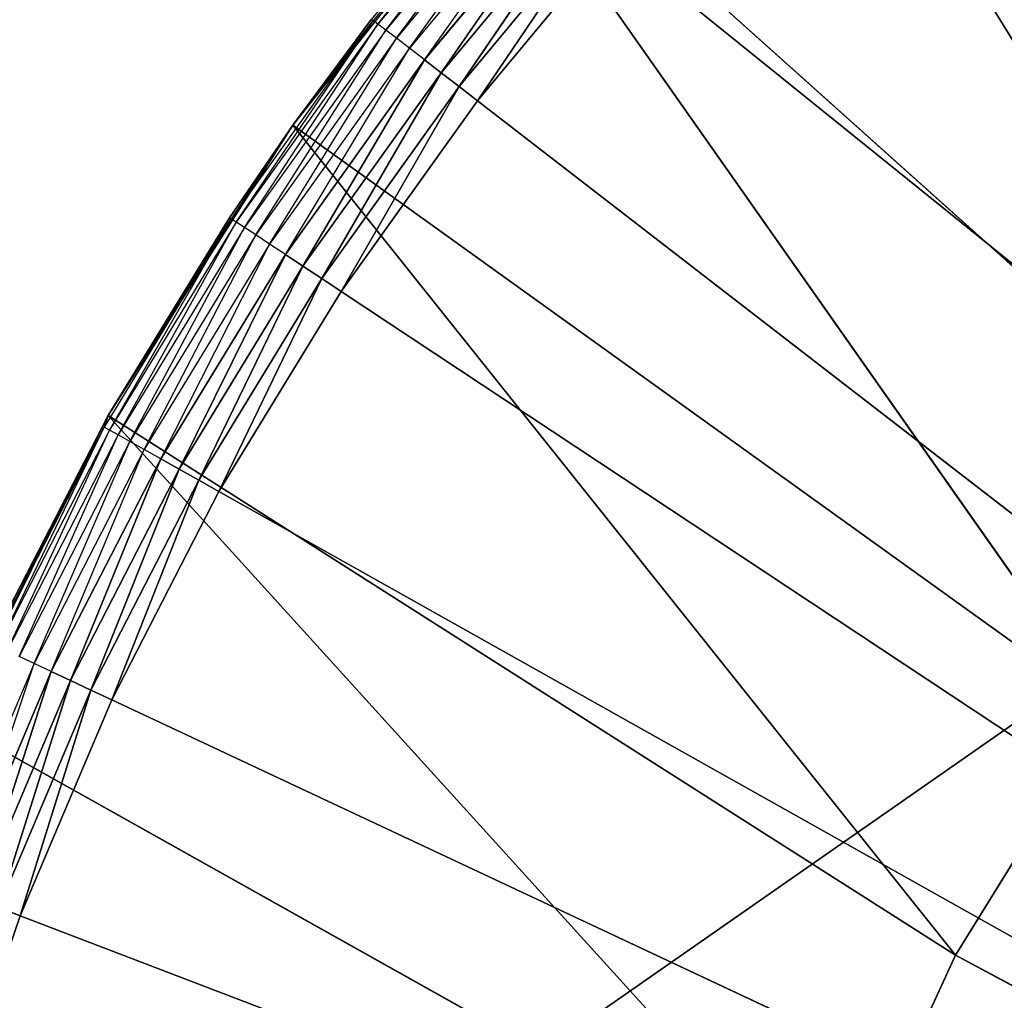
# Model space of a CAD drawing. Header units: centimetres. Extents: x 0.1 to 22.3, y 0.1 to 22.3.
# Tile 572 of 632: x 20.339 to 20.486, y 20.925 to 21.071. Entities that reach past the tile are written whole.
import ezdxf

# ---------------------------------------------------------------- set-up
doc = ezdxf.new("R2010")
doc.units = ezdxf.units.CM
doc.header["$LTSCALE"] = 2.54
doc.layers.get('0').update_dxf_attribs({"true_color": 0xff5454})

# ---------------------------------------------------------------- blocks, each defined once
blk = doc.blocks.new('Kosz na _mieci DELLA.STL')
at = {"color": 0}
for p, q in [((18.83747, 19.8158, 47.35), (22.13747, 22.1158, 47.35)), ((18.83747, 19.8158, 47.35), (22.13747, 22.1158, 47.35)), ((18.83747, 19.8158, 47.25), (22.13747, 22.1158, 47.25)), ((18.83747, 19.8158, 47.25), (22.13747, 22.1158, 47.25)), ((20.44784, 21.13274, 15.75), (20.52882, 21.00159, 15.75)), ((20.44784, 21.13274, 15.75), (20.52882, 21.00159, 15.75)), ((20.41532, 21.09926, 15.56653), (20.39197, 21.0712, 15.56653)), ((20.39268, 21.07065, 15.56316), (20.41532, 21.09926, 15.56653)), ((20.41599, 21.09866, 15.56316), (20.39268, 21.07065, 15.56316)), ((20.39385, 21.06975, 15.56), (20.41599, 21.09866, 15.56316)), ((20.41708, 21.09767, 15.56), (20.39385, 21.06975, 15.56)), ((20.39543, 21.06853, 15.55714), (20.41708, 21.09767, 15.56)), ((20.37996, 21.05551, 15.75), (20.41191, 21.09588, 15.75)), ((20.37996, 21.05551, 15.75), (20.41191, 21.09588, 15.75)), ((20.41857, 21.09634, 15.55714), (20.39543, 21.06853, 15.55714)), ((20.39738, 21.06702, 15.55468), (20.41857, 21.09634, 15.55714)), ((20.41191, 21.09588, 15.75), (20.52882, 21.00159, 15.75)), ((20.41191, 21.09588, 15.75), (20.52882, 21.00159, 15.75)), ((20.41191, 21.09588, 15.75), (20.50181, 20.96802, 15.75)), ((20.41191, 21.09588, 15.75), (20.50181, 20.96802, 15.75)), ((20.42041, 21.09469, 15.55468), (20.39738, 21.06702, 15.55468)), ((20.39964, 21.06528, 15.55268), (20.42041, 21.09469, 15.55468)), ((20.42254, 21.09279, 15.55268), (20.39964, 21.06528, 15.55268)), ((20.40214, 21.06335, 15.55121), (20.42254, 21.09279, 15.55268)), ((20.40214, 21.06335, 15.55121), (20.42254, 21.09279, 15.55268)), ((20.42489, 21.09068, 15.55121), (20.40214, 21.06335, 15.55121)), ((20.42489, 21.09068, 15.55121), (20.40214, 21.06335, 15.55121)), ((20.40481, 21.06129, 15.5503), (20.42489, 21.09068, 15.55121)), ((20.40481, 21.06129, 15.5503), (20.42489, 21.09068, 15.55121)), ((20.4274, 21.08843, 15.5503), (20.40481, 21.06129, 15.5503)), ((20.4274, 21.08843, 15.5503), (20.40481, 21.06129, 15.5503)), ((20.40756, 21.05916, 15.55), (20.4274, 21.08843, 15.5503)), ((20.40756, 21.05916, 15.55), (20.4274, 21.08843, 15.5503)), ((20.40756, 21.05916, 15.55), (20.42998, 21.08611, 15.55)), ((20.40756, 21.05916, 15.55), (20.42998, 21.08611, 15.55)), ((20.42998, 21.08611, 15.55), (20.78747, 20.7658, 15.55)), ((20.42998, 21.08611, 15.55), (20.78747, 20.7658, 15.55)), ((20.39197, 21.0712, 15.56653), (20.37073, 21.04152, 15.56653)), ((20.37148, 21.04102, 15.56316), (20.39197, 21.0712, 15.56653)), ((20.39268, 21.07065, 15.56316), (20.37148, 21.04102, 15.56316)), ((20.37271, 21.04021, 15.56), (20.39268, 21.07065, 15.56316)), ((20.39173, 21.07139, 15.57), (20.37996, 21.05551, 15.75)), ((20.39173, 21.07139, 15.57), (20.37996, 21.05551, 15.75)), ((20.39173, 21.07139, 15.57), (20.37996, 21.05551, 15.57)), ((20.37996, 21.05551, 15.57), (20.39197, 21.0712, 15.56653)), ((20.39173, 21.07139, 15.57), (20.39197, 21.0712, 15.56653)), ((20.39268, 21.07065, 15.56316), (20.39197, 21.0712, 15.56653)), ((20.39385, 21.06975, 15.56), (20.39268, 21.07065, 15.56316)), ((20.39385, 21.06975, 15.56), (20.37271, 21.04021, 15.56)), ((20.37438, 21.0391, 15.55714), (20.39385, 21.06975, 15.56)), ((20.39543, 21.06853, 15.55714), (20.39385, 21.06975, 15.56)), ((20.39543, 21.06853, 15.55714), (20.37438, 21.0391, 15.55714)), ((20.37643, 21.03774, 15.55468), (20.39543, 21.06853, 15.55714)), ((20.39738, 21.06702, 15.55468), (20.39543, 21.06853, 15.55714)), ((20.39738, 21.06702, 15.55468), (20.37643, 21.03774, 15.55468)), ((20.37882, 21.03617, 15.55268), (20.39738, 21.06702, 15.55468)), ((20.39964, 21.06528, 15.55268), (20.39738, 21.06702, 15.55468)), ((20.39964, 21.06528, 15.55268), (20.37882, 21.03617, 15.55268)), ((20.38145, 21.03442, 15.55121), (20.39964, 21.06528, 15.55268)), ((20.38145, 21.03442, 15.55121), (20.39964, 21.06528, 15.55268)), ((20.40214, 21.06335, 15.55121), (20.39964, 21.06528, 15.55268)), ((20.40214, 21.06335, 15.55121), (20.39964, 21.06528, 15.55268)), ((20.40214, 21.06335, 15.55121), (20.38145, 21.03442, 15.55121)), ((20.40214, 21.06335, 15.55121), (20.38145, 21.03442, 15.55121)), ((20.38426, 21.03257, 15.5503), (20.40214, 21.06335, 15.55121)), ((20.38426, 21.03257, 15.5503), (20.40214, 21.06335, 15.55121)), ((20.40481, 21.06129, 15.5503), (20.40214, 21.06335, 15.55121)), ((20.40481, 21.06129, 15.5503), (20.40214, 21.06335, 15.55121)), ((20.40481, 21.06129, 15.5503), (20.38426, 21.03257, 15.5503)), ((20.40481, 21.06129, 15.5503), (20.38426, 21.03257, 15.5503)), ((20.38716, 21.03065, 15.55), (20.40481, 21.06129, 15.5503)), ((20.38716, 21.03065, 15.55), (20.40481, 21.06129, 15.5503)), ((20.40756, 21.05916, 15.55), (20.40481, 21.06129, 15.5503)), ((20.40756, 21.05916, 15.55), (20.40481, 21.06129, 15.5503)), ((20.38716, 21.03065, 15.55), (20.40756, 21.05916, 15.55)), ((20.38716, 21.03065, 15.55), (20.40756, 21.05916, 15.55)), ((20.78747, 20.7658, 15.55), (20.40756, 21.05916, 15.55)), ((20.78747, 20.7658, 15.55), (20.40756, 21.05916, 15.55)), ((20.35233, 21.01207, 15.75), (20.37996, 21.05551, 15.75)), ((20.35233, 21.01207, 15.75), (20.37996, 21.05551, 15.75)), ((20.37996, 21.05551, 15.75), (20.37048, 21.04168, 15.57)), ((20.37996, 21.05551, 15.75), (20.37048, 21.04168, 15.57)), ((20.37996, 21.05551, 15.57), (20.37048, 21.04168, 15.57)), ((20.37996, 21.05551, 15.57), (20.37073, 21.04152, 15.56653)), ((20.37996, 21.05551, 15.75), (20.37996, 21.05551, 15.57)), ((20.37996, 21.05551, 15.75), (20.37996, 21.05551, 15.57)), ((20.37996, 21.05551, 15.75), (20.50181, 20.96802, 15.75)), ((20.37996, 21.05551, 15.75), (20.50181, 20.96802, 15.75)), ((20.37996, 21.05551, 15.75), (20.47912, 20.93138, 15.75)), ((20.37996, 21.05551, 15.75), (20.47912, 20.93138, 15.75)), ((20.37073, 21.04152, 15.56653), (20.35172, 21.01036, 15.56653)), ((20.35233, 21.01207, 15.75), (20.37048, 21.04168, 15.57)), ((20.37048, 21.04168, 15.57), (20.35233, 21.01207, 15.57)), ((20.35233, 21.01207, 15.75), (20.37048, 21.04168, 15.57)), ((20.35233, 21.01207, 15.57), (20.37073, 21.04152, 15.56653)), ((20.3525, 21.00992, 15.56316), (20.37073, 21.04152, 15.56653)), ((20.37148, 21.04102, 15.56316), (20.3525, 21.00992, 15.56316)), ((20.35379, 21.0092, 15.56), (20.37148, 21.04102, 15.56316)), ((20.37048, 21.04168, 15.57), (20.37073, 21.04152, 15.56653)), ((20.37148, 21.04102, 15.56316), (20.37073, 21.04152, 15.56653)), ((20.37271, 21.04021, 15.56), (20.37148, 21.04102, 15.56316)), ((20.37271, 21.04021, 15.56), (20.35379, 21.0092, 15.56)), ((20.35553, 21.00822, 15.55714), (20.37271, 21.04021, 15.56)), ((20.37438, 21.0391, 15.55714), (20.37271, 21.04021, 15.56)), ((20.37438, 21.0391, 15.55714), (20.35553, 21.00822, 15.55714)), ((20.35768, 21.00701, 15.55468), (20.37438, 21.0391, 15.55714)), ((20.37643, 21.03774, 15.55468), (20.35768, 21.00701, 15.55468)), ((20.36017, 21.00562, 15.55268), (20.37643, 21.03774, 15.55468)), ((20.37643, 21.03774, 15.55468), (20.37438, 21.0391, 15.55714)), ((20.37882, 21.03617, 15.55268), (20.37643, 21.03774, 15.55468)), ((20.37882, 21.03617, 15.55268), (20.36017, 21.00562, 15.55268)), ((20.36293, 21.00407, 15.55121), (20.37882, 21.03617, 15.55268)), ((20.36293, 21.00407, 15.55121), (20.37882, 21.03617, 15.55268)), ((20.38145, 21.03442, 15.55121), (20.37882, 21.03617, 15.55268)), ((20.38145, 21.03442, 15.55121), (20.37882, 21.03617, 15.55268)), ((20.38145, 21.03442, 15.55121), (20.36293, 21.00407, 15.55121)), ((20.38145, 21.03442, 15.55121), (20.36293, 21.00407, 15.55121)), ((20.36586, 21.00242, 15.5503), (20.38145, 21.03442, 15.55121)), ((20.36586, 21.00242, 15.5503), (20.38145, 21.03442, 15.55121)), ((20.38426, 21.03257, 15.5503), (20.38145, 21.03442, 15.55121)), ((20.38426, 21.03257, 15.5503), (20.38145, 21.03442, 15.55121)), ((20.38426, 21.03257, 15.5503), (20.36586, 21.00242, 15.5503)), ((20.38426, 21.03257, 15.5503), (20.36586, 21.00242, 15.5503)), ((20.36889, 21.00072, 15.55), (20.38426, 21.03257, 15.5503)), ((20.36889, 21.00072, 15.55), (20.38426, 21.03257, 15.5503)), ((20.38716, 21.03065, 15.55), (20.38426, 21.03257, 15.5503)), ((20.38716, 21.03065, 15.55), (20.38426, 21.03257, 15.5503)), ((20.36889, 21.00072, 15.55), (20.38716, 21.03065, 15.55)), ((20.36889, 21.00072, 15.55), (20.38716, 21.03065, 15.55)), ((20.38716, 21.03065, 15.55), (20.78747, 20.7658, 15.55)), ((20.38716, 21.03065, 15.55), (20.78747, 20.7658, 15.55)), ((20.32932, 20.96603, 15.75), (20.35233, 21.01207, 15.75)), ((20.32932, 20.96603, 15.75), (20.35233, 21.01207, 15.75)), ((20.35233, 21.01207, 15.57), (20.33475, 20.97803, 15.57)), ((20.33475, 20.97803, 15.57), (20.35233, 21.01207, 15.75)), ((20.33475, 20.97803, 15.57), (20.35233, 21.01207, 15.75)), ((20.35233, 21.01207, 15.57), (20.33475, 20.97803, 15.57)), ((20.35233, 21.01207, 15.57), (20.33503, 20.9779, 15.56653)), ((20.35233, 21.01207, 15.57), (20.33503, 20.9779, 15.56653)), ((20.35233, 21.01207, 15.57), (20.35172, 21.01036, 15.56653)), ((20.35233, 21.01207, 15.57), (20.35233, 21.01207, 15.75)), ((20.35233, 21.01207, 15.57), (20.35233, 21.01207, 15.75)), ((20.35233, 21.01207, 15.75), (20.47912, 20.93138, 15.75)), ((20.35233, 21.01207, 15.75), (20.47912, 20.93138, 15.75)), ((20.35233, 21.01207, 15.75), (20.46111, 20.89223, 15.75)), ((20.35233, 21.01207, 15.75), (20.46111, 20.89223, 15.75)), ((20.35172, 21.01036, 15.56653), (20.33503, 20.9779, 15.56653)), ((20.33584, 20.97752, 15.56316), (20.35172, 21.01036, 15.56653)), ((20.3525, 21.00992, 15.56316), (20.33584, 20.97752, 15.56316)), ((20.33718, 20.97689, 15.56), (20.3525, 21.00992, 15.56316)), ((20.3525, 21.00992, 15.56316), (20.35172, 21.01036, 15.56653)), ((20.35379, 21.0092, 15.56), (20.3525, 21.00992, 15.56316)), ((20.35379, 21.0092, 15.56), (20.33718, 20.97689, 15.56)), ((20.33899, 20.97604, 15.55714), (20.35379, 21.0092, 15.56)), ((20.35553, 21.00822, 15.55714), (20.33899, 20.97604, 15.55714)), ((20.34122, 20.975, 15.55468), (20.35553, 21.00822, 15.55714)), ((20.35553, 21.00822, 15.55714), (20.35379, 21.0092, 15.56)), ((20.35768, 21.00701, 15.55468), (20.35553, 21.00822, 15.55714)), ((20.35768, 21.00701, 15.55468), (20.34122, 20.975, 15.55468)), ((20.3438, 20.97378, 15.55268), (20.35768, 21.00701, 15.55468)), ((20.36017, 21.00562, 15.55268), (20.35768, 21.00701, 15.55468)), ((20.36017, 21.00562, 15.55268), (20.3438, 20.97378, 15.55268)), ((20.34667, 20.97244, 15.55121), (20.36017, 21.00562, 15.55268)), ((20.34667, 20.97244, 15.55121), (20.36017, 21.00562, 15.55268)), ((20.36293, 21.00407, 15.55121), (20.36017, 21.00562, 15.55268)), ((20.36293, 21.00407, 15.55121), (20.36017, 21.00562, 15.55268)), ((20.36293, 21.00407, 15.55121), (20.34667, 20.97244, 15.55121)), ((20.36293, 21.00407, 15.55121), (20.34667, 20.97244, 15.55121)), ((20.34971, 20.97101, 15.5503), (20.36293, 21.00407, 15.55121)), ((20.34971, 20.97101, 15.5503), (20.36293, 21.00407, 15.55121)), ((20.36586, 21.00242, 15.5503), (20.36293, 21.00407, 15.55121)), ((20.36586, 21.00242, 15.5503), (20.36293, 21.00407, 15.55121)), ((20.36586, 21.00242, 15.5503), (20.34971, 20.97101, 15.5503)), ((20.36586, 21.00242, 15.5503), (20.34971, 20.97101, 15.5503)), ((20.35286, 20.96954, 15.55), (20.36586, 21.00242, 15.5503)), ((20.35286, 20.96954, 15.55), (20.36586, 21.00242, 15.5503)), ((20.36889, 21.00072, 15.55), (20.36586, 21.00242, 15.5503)), ((20.36889, 21.00072, 15.55), (20.36586, 21.00242, 15.5503)), ((20.35286, 20.96954, 15.55), (20.36889, 21.00072, 15.55)), ((20.35286, 20.96954, 15.55), (20.36889, 21.00072, 15.55)), ((20.36889, 21.00072, 15.55), (20.78747, 20.7658, 15.55)), ((20.36889, 21.00072, 15.55), (20.78747, 20.7658, 15.55)), ((20.34122, 20.975, 15.55468), (20.33899, 20.97604, 15.55714)), ((20.34122, 20.975, 15.55468), (20.32714, 20.94186, 15.55468)), ((20.32981, 20.94084, 15.55268), (20.34122, 20.975, 15.55468)), ((20.3438, 20.97378, 15.55268), (20.34122, 20.975, 15.55468)), ((20.3438, 20.97378, 15.55268), (20.32981, 20.94084, 15.55268)), ((20.33276, 20.93972, 15.55121), (20.3438, 20.97378, 15.55268)), ((20.33276, 20.93972, 15.55121), (20.3438, 20.97378, 15.55268)), ((20.34667, 20.97244, 15.55121), (20.3438, 20.97378, 15.55268)), ((20.34667, 20.97244, 15.55121), (20.3438, 20.97378, 15.55268)), ((20.34667, 20.97244, 15.55121), (20.33276, 20.93972, 15.55121)), ((20.34667, 20.97244, 15.55121), (20.33276, 20.93972, 15.55121)), ((20.3359, 20.93851, 15.5503), (20.34667, 20.97244, 15.55121)), ((20.3359, 20.93851, 15.5503), (20.34667, 20.97244, 15.55121)), ((20.34971, 20.97101, 15.5503), (20.34667, 20.97244, 15.55121)), ((20.34971, 20.97101, 15.5503), (20.34667, 20.97244, 15.55121)), ((20.34971, 20.97101, 15.5503), (20.3359, 20.93851, 15.5503)), ((20.34971, 20.97101, 15.5503), (20.3359, 20.93851, 15.5503)), ((20.33915, 20.93727, 15.55), (20.34971, 20.97101, 15.5503)), ((20.33915, 20.93727, 15.55), (20.34971, 20.97101, 15.5503)), ((20.35286, 20.96954, 15.55), (20.34971, 20.97101, 15.5503)), ((20.35286, 20.96954, 15.55), (20.34971, 20.97101, 15.5503)), ((20.33915, 20.93727, 15.55), (20.35286, 20.96954, 15.55)), ((20.33915, 20.93727, 15.55), (20.35286, 20.96954, 15.55)), ((20.78747, 20.7658, 15.55), (20.35286, 20.96954, 15.55)), ((20.78747, 20.7658, 15.55), (20.35286, 20.96954, 15.55)), ((20.47912, 20.93138, 15.75), (20.50181, 20.96802, 15.75)), ((20.47912, 20.93138, 15.95), (20.50181, 20.96802, 15.95)), ((20.50181, 20.96802, 15.95), (20.47912, 20.93138, 15.75)), ((20.50181, 20.96802, 15.95), (20.47912, 20.93138, 15.75)), ((20.47912, 20.93138, 15.75), (20.50181, 20.96802, 15.75)), ((20.47912, 20.93138, 15.95), (20.50181, 20.96802, 15.95)), ((20.32932, 20.96603, 15.75), (20.46111, 20.89223, 15.75)), ((20.32932, 20.96603, 15.75), (20.46111, 20.89223, 15.75)), ((20.33915, 20.93727, 15.55), (20.3359, 20.93851, 15.5503)), ((20.33915, 20.93727, 15.55), (20.3359, 20.93851, 15.5503)), ((20.32783, 20.90409, 15.55), (20.33915, 20.93727, 15.55)), ((20.32783, 20.90409, 15.55), (20.33915, 20.93727, 15.55)), ((20.33915, 20.93727, 15.55), (20.78747, 20.7658, 15.55)), ((20.33915, 20.93727, 15.55), (20.78747, 20.7658, 15.55)), ((20.46111, 20.89223, 15.75), (20.47912, 20.93138, 15.75)), ((20.46111, 20.89223, 15.95), (20.47912, 20.93138, 15.95)), ((20.47912, 20.93138, 15.95), (20.46111, 20.89223, 15.75)), ((20.47912, 20.93138, 15.95), (20.46111, 20.89223, 15.75)), ((20.46111, 20.89223, 15.75), (20.47912, 20.93138, 15.75)), ((20.46111, 20.89223, 15.95), (20.47912, 20.93138, 15.95)), ((20.47912, 20.93138, 15.95), (20.47912, 20.93138, 15.75)), ((20.47912, 20.93138, 15.95), (20.47912, 20.93138, 15.75)), ((20.78747, 20.7658, 15.95), (20.47912, 20.93138, 15.95)), ((20.78747, 20.7658, 15.95), (20.47912, 20.93138, 15.95))]:
    blk.add_line(p, q, dxfattribs=at)
mesh = blk.add_polyface(dxfattribs=at)
corners = [(22.13747, 22.1158, 47.35), (0.33747, 22.1158, 47.35), (3.63747, 19.8158, 47.35)]
mesh.append_faces([[corners[k] for k in face] for face in [(0, 1, 2)]], dxfattribs={"color": 0})
mesh = blk.add_polyface(dxfattribs=at)
corners = [(22.13747, 22.1158, 47.25), (18.83747, 19.8158, 47.25), (0.33747, 22.1158, 47.25)]
mesh.append_faces([[corners[k] for k in face] for face in [(0, 1, 2)]], dxfattribs={"color": 0})
mesh = blk.add_polyface(dxfattribs=at)
corners = [(22.13747, 22.1158, 47.35), (3.63747, 19.8158, 47.35), (18.83747, 19.8158, 47.35)]
mesh.append_faces([[corners[k] for k in face] for face in [(0, 1, 2)]], dxfattribs={"color": 0})
mesh = blk.add_polyface(dxfattribs=at)
corners = [(22.13747, 22.1158, 47.35), (18.83747, 19.8158, 47.35), (19.01112, 19.80061, 47.35)]
mesh.append_faces([[corners[k] for k in face] for face in [(0, 1, 2)]], dxfattribs={"color": 0})
mesh = blk.add_polyface(dxfattribs=at)
corners = [(22.13747, 22.1158, 47.25), (19.01112, 19.80061, 47.25), (18.83747, 19.8158, 47.25)]
mesh.append_faces([[corners[k] for k in face] for face in [(0, 1, 2)]], dxfattribs={"color": 0})
mesh = blk.add_polyface(dxfattribs=at)
corners = [(22.13747, 22.1158, 47.35), (19.01112, 19.80061, 47.35), (19.1795, 19.75549, 47.35)]
mesh.append_faces([[corners[k] for k in face] for face in [(0, 1, 2)]], dxfattribs={"color": 0})
mesh = blk.add_polyface(dxfattribs=at)
corners = [(22.13747, 22.1158, 47.25), (19.1795, 19.75549, 47.25), (19.01112, 19.80061, 47.25)]
mesh.append_faces([[corners[k] for k in face] for face in [(0, 1, 2)]], dxfattribs={"color": 0})
mesh = blk.add_polyface(dxfattribs=at)
corners = [(22.13747, 22.1158, 47.35), (19.1795, 19.75549, 47.35), (19.33747, 19.68183, 47.35)]
mesh.append_faces([[corners[k] for k in face] for face in [(0, 1, 2)]], dxfattribs={"color": 0})
mesh = blk.add_polyface(dxfattribs=at)
corners = [(22.13747, 22.1158, 47.25), (19.33747, 19.68183, 47.25), (19.1795, 19.75549, 47.25)]
mesh.append_faces([[corners[k] for k in face] for face in [(0, 1, 2)]], dxfattribs={"color": 0})
mesh = blk.add_polyface(dxfattribs=at)
corners = [(22.13747, 22.1158, 47.35), (19.33747, 19.68183, 47.35), (19.48026, 19.58185, 47.35)]
mesh.append_faces([[corners[k] for k in face] for face in [(0, 1, 2)]], dxfattribs={"color": 0})
mesh = blk.add_polyface(dxfattribs=at)
corners = [(22.13747, 22.1158, 47.25), (19.48026, 19.58185, 47.25), (19.33747, 19.68183, 47.25)]
mesh.append_faces([[corners[k] for k in face] for face in [(0, 1, 2)]], dxfattribs={"color": 0})
mesh = blk.add_polyface(dxfattribs=at)
corners = [(22.13747, 22.1158, 47.35), (19.48026, 19.58185, 47.35), (19.60352, 19.45859, 47.35)]
mesh.append_faces([[corners[k] for k in face] for face in [(0, 1, 2)]], dxfattribs={"color": 0})
mesh = blk.add_polyface(dxfattribs=at)
corners = [(22.13747, 22.1158, 47.25), (19.60352, 19.45859, 47.25), (19.48026, 19.58185, 47.25)]
mesh.append_faces([[corners[k] for k in face] for face in [(0, 1, 2)]], dxfattribs={"color": 0})
mesh = blk.add_polyface(dxfattribs=at)
corners = [(22.13747, 22.1158, 47.35), (19.60352, 19.45859, 47.35), (19.7035, 19.3158, 47.35)]
mesh.append_faces([[corners[k] for k in face] for face in [(0, 1, 2)]], dxfattribs={"color": 0})
mesh = blk.add_polyface(dxfattribs=at)
corners = [(22.13747, 22.1158, 47.25), (19.7035, 19.3158, 47.25), (19.60352, 19.45859, 47.25)]
mesh.append_faces([[corners[k] for k in face] for face in [(0, 1, 2)]], dxfattribs={"color": 0})
mesh = blk.add_polyface(dxfattribs=at)
corners = [(22.13747, 22.1158, 47.35), (19.7035, 19.3158, 47.35), (19.77717, 19.15782, 47.35)]
mesh.append_faces([[corners[k] for k in face] for face in [(0, 1, 2)]], dxfattribs={"color": 0})
mesh = blk.add_polyface(dxfattribs=at)
corners = [(22.13747, 22.1158, 47.25), (19.77717, 19.15782, 47.25), (19.7035, 19.3158, 47.25)]
mesh.append_faces([[corners[k] for k in face] for face in [(0, 1, 2)]], dxfattribs={"color": 0})
mesh = blk.add_polyface(dxfattribs=at)
corners = [(22.13747, 22.1158, 47.35), (19.77717, 19.15782, 47.35), (19.82228, 18.98945, 47.35)]
mesh.append_faces([[corners[k] for k in face] for face in [(0, 1, 2)]], dxfattribs={"color": 0})
mesh = blk.add_polyface(dxfattribs=at)
corners = [(22.13747, 22.1158, 47.25), (19.82228, 18.98945, 47.25), (19.77717, 19.15782, 47.25)]
mesh.append_faces([[corners[k] for k in face] for face in [(0, 1, 2)]], dxfattribs={"color": 0})
mesh = blk.add_polyface(dxfattribs=at)
corners = [(22.13747, 22.1158, 47.35), (19.82228, 18.98945, 47.35), (19.83748, 18.8158, 47.35)]
mesh.append_faces([[corners[k] for k in face] for face in [(0, 1, 2)]], dxfattribs={"color": 0})
mesh = blk.add_polyface(dxfattribs=at)
corners = [(22.13747, 22.1158, 47.25), (19.83748, 18.8158, 47.25), (19.82228, 18.98945, 47.25)]
mesh.append_faces([[corners[k] for k in face] for face in [(0, 1, 2)]], dxfattribs={"color": 0})
mesh = blk.add_polyface(dxfattribs=at)
corners = [(22.13747, 22.1158, 47.35), (19.83748, 18.8158, 47.35), (22.13747, 0.3158, 47.35)]
mesh.append_faces([[corners[k] for k in face] for face in [(0, 1, 2)]], dxfattribs={"color": 0})
mesh = blk.add_polyface(dxfattribs=at)
corners = [(22.13747, 0.3158, 47.25), (19.83748, 3.6158, 47.25), (22.13747, 22.1158, 47.25)]
mesh.append_faces([[corners[k] for k in face] for face in [(0, 1, 2)]], dxfattribs={"color": 0})
mesh = blk.add_polyface(dxfattribs=at)
corners = [(22.13747, 22.1158, 47.25), (19.83748, 3.6158, 47.25), (19.83748, 18.8158, 47.25)]
mesh.append_faces([[corners[k] for k in face] for face in [(0, 1, 2)]], dxfattribs={"color": 0})
mesh = blk.add_polyface(dxfattribs=at)
corners = [(21.83747, 0.6158, 15.75), (0.63747, 0.6158, 15.75), (21.83747, 21.8158, 15.75)]
mesh.append_faces([[corners[k] for k in face] for face in [(0, 1, 2)]], dxfattribs={"color": 0})
mesh = blk.add_polyface(dxfattribs=at)
corners = [(21.83747, 21.8158, 15.75), (0.63747, 0.6158, 15.75), (0.63747, 21.8158, 15.75)]
mesh.append_faces([[corners[k] for k in face] for face in [(0, 1, 2)]], dxfattribs={"color": 0})
mesh = blk.add_polyface(dxfattribs=at)
corners = [(21.83747, 0.6158, 15.95), (0.63747, 21.8158, 15.95), (0.63747, 0.6158, 15.95)]
mesh.append_faces([[corners[k] for k in face] for face in [(0, 1, 2)]], dxfattribs={"color": 0})
mesh = blk.add_polyface(dxfattribs=at)
corners = [(21.83747, 21.8158, 15.95), (0.63747, 21.8158, 15.95), (21.83747, 0.6158, 15.95)]
mesh.append_faces([[corners[k] for k in face] for face in [(0, 1, 2)]], dxfattribs={"color": 0})
mesh = blk.add_polyface(dxfattribs=at)
corners = [(20.55976, 21.03159, 15.75), (20.48737, 21.16572, 15.75), (20.44784, 21.13274, 15.75)]
mesh.append_faces([[corners[k] for k in face] for face in [(0, 1, 2)]], dxfattribs={"color": 0})
mesh = blk.add_polyface(dxfattribs=at)
corners = [(20.78747, 20.7658, 15.55), (20.48043, 21.13475, 15.55), (20.50818, 21.15618, 15.55)]
mesh.append_faces([[corners[k] for k in face] for face in [(0, 1, 2)]], dxfattribs={"color": 0})
mesh = blk.add_polyface(dxfattribs=at)
corners = [(20.78747, 20.7658, 15.55), (20.45432, 21.11135, 15.55), (20.48043, 21.13475, 15.55)]
mesh.append_faces([[corners[k] for k in face] for face in [(0, 1, 2)]], dxfattribs={"color": 0})
mesh = blk.add_polyface(dxfattribs=at)
corners = [(20.52882, 21.00159, 15.75), (20.44784, 21.13274, 15.75), (20.41191, 21.09588, 15.75)]
mesh.append_faces([[corners[k] for k in face] for face in [(0, 1, 2)]], dxfattribs={"color": 0})
mesh = blk.add_polyface(dxfattribs=at)
corners = [(20.55976, 21.03159, 15.75), (20.44784, 21.13274, 15.75), (20.52882, 21.00159, 15.75)]
mesh.append_faces([[corners[k] for k in face] for face in [(0, 1, 2)]], dxfattribs={"color": 0})
mesh = blk.add_polyface(dxfattribs=at)
corners = [(20.78747, 20.7658, 15.55), (20.42998, 21.08611, 15.55), (20.45432, 21.11135, 15.55)]
mesh.append_faces([[corners[k] for k in face] for face in [(0, 1, 2)]], dxfattribs={"color": 0})
mesh = blk.add_polyface(dxfattribs=at)
corners = [(20.41191, 21.09588, 15.75), (20.39173, 21.07139, 15.57), (20.37996, 21.05551, 15.75)]
mesh.append_faces([[corners[k] for k in face] for face in [(0, 1, 2)]], dxfattribs={"color": 0})
mesh = blk.add_polyface(dxfattribs=at)
corners = [(20.50181, 20.96802, 15.75), (20.41191, 21.09588, 15.75), (20.37996, 21.05551, 15.75)]
mesh.append_faces([[corners[k] for k in face] for face in [(0, 1, 2)]], dxfattribs={"color": 0})
mesh = blk.add_polyface(dxfattribs=at)
corners = [(20.52882, 21.00159, 15.75), (20.41191, 21.09588, 15.75), (20.50181, 20.96802, 15.75)]
mesh.append_faces([[corners[k] for k in face] for face in [(0, 1, 2)]], dxfattribs={"color": 0})
mesh = blk.add_polyface(dxfattribs=at)
corners = [(20.42254, 21.09279, 15.55268), (20.40214, 21.06335, 15.55121), (20.39964, 21.06528, 15.55268)]
mesh.append_faces([[corners[k] for k in face] for face in [(0, 1, 2)]], dxfattribs={"color": 0})
mesh = blk.add_polyface(dxfattribs=at)
corners = [(20.42489, 21.09068, 15.55121), (20.40214, 21.06335, 15.55121), (20.42254, 21.09279, 15.55268)]
mesh.append_faces([[corners[k] for k in face] for face in [(0, 1, 2)]], dxfattribs={"color": 0})
mesh = blk.add_polyface(dxfattribs=at)
corners = [(20.42489, 21.09068, 15.55121), (20.40481, 21.06129, 15.5503), (20.40214, 21.06335, 15.55121)]
mesh.append_faces([[corners[k] for k in face] for face in [(0, 1, 2)]], dxfattribs={"color": 0})
mesh = blk.add_polyface(dxfattribs=at)
corners = [(20.4274, 21.08843, 15.5503), (20.40481, 21.06129, 15.5503), (20.42489, 21.09068, 15.55121)]
mesh.append_faces([[corners[k] for k in face] for face in [(0, 1, 2)]], dxfattribs={"color": 0})
mesh = blk.add_polyface(dxfattribs=at)
corners = [(20.4274, 21.08843, 15.5503), (20.40756, 21.05916, 15.55), (20.40481, 21.06129, 15.5503)]
mesh.append_faces([[corners[k] for k in face] for face in [(0, 1, 2)]], dxfattribs={"color": 0})
mesh = blk.add_polyface(dxfattribs=at)
corners = [(20.42998, 21.08611, 15.55), (20.40756, 21.05916, 15.55), (20.4274, 21.08843, 15.5503)]
mesh.append_faces([[corners[k] for k in face] for face in [(0, 1, 2)]], dxfattribs={"color": 0})
mesh = blk.add_polyface(dxfattribs=at)
corners = [(20.78747, 20.7658, 15.55), (20.40756, 21.05916, 15.55), (20.42998, 21.08611, 15.55)]
mesh.append_faces([[corners[k] for k in face] for face in [(0, 1, 2)]], dxfattribs={"color": 0})
mesh = blk.add_polyface(dxfattribs=at)
corners = [(20.39173, 21.07139, 15.57), (20.37996, 21.05551, 15.57), (20.37996, 21.05551, 15.75)]
mesh.append_faces([[corners[k] for k in face] for face in [(0, 1, 2)]], dxfattribs={"color": 0})
mesh = blk.add_polyface(dxfattribs=at)
corners = [(20.39964, 21.06528, 15.55268), (20.38145, 21.03442, 15.55121), (20.37882, 21.03617, 15.55268)]
mesh.append_faces([[corners[k] for k in face] for face in [(0, 1, 2)]], dxfattribs={"color": 0})
mesh = blk.add_polyface(dxfattribs=at)
corners = [(20.40214, 21.06335, 15.55121), (20.38145, 21.03442, 15.55121), (20.39964, 21.06528, 15.55268)]
mesh.append_faces([[corners[k] for k in face] for face in [(0, 1, 2)]], dxfattribs={"color": 0})
mesh = blk.add_polyface(dxfattribs=at)
corners = [(20.40214, 21.06335, 15.55121), (20.38426, 21.03257, 15.5503), (20.38145, 21.03442, 15.55121)]
mesh.append_faces([[corners[k] for k in face] for face in [(0, 1, 2)]], dxfattribs={"color": 0})
mesh = blk.add_polyface(dxfattribs=at)
corners = [(20.40481, 21.06129, 15.5503), (20.38426, 21.03257, 15.5503), (20.40214, 21.06335, 15.55121)]
mesh.append_faces([[corners[k] for k in face] for face in [(0, 1, 2)]], dxfattribs={"color": 0})
mesh = blk.add_polyface(dxfattribs=at)
corners = [(20.40481, 21.06129, 15.5503), (20.38716, 21.03065, 15.55), (20.38426, 21.03257, 15.5503)]
mesh.append_faces([[corners[k] for k in face] for face in [(0, 1, 2)]], dxfattribs={"color": 0})
mesh = blk.add_polyface(dxfattribs=at)
corners = [(20.40756, 21.05916, 15.55), (20.38716, 21.03065, 15.55), (20.40481, 21.06129, 15.5503)]
mesh.append_faces([[corners[k] for k in face] for face in [(0, 1, 2)]], dxfattribs={"color": 0})
mesh = blk.add_polyface(dxfattribs=at)
corners = [(20.78747, 20.7658, 15.55), (20.38716, 21.03065, 15.55), (20.40756, 21.05916, 15.55)]
mesh.append_faces([[corners[k] for k in face] for face in [(0, 1, 2)]], dxfattribs={"color": 0})
mesh = blk.add_polyface(dxfattribs=at)
corners = [(20.37996, 21.05551, 15.75), (20.37048, 21.04168, 15.57), (20.35233, 21.01207, 15.75)]
mesh.append_faces([[corners[k] for k in face] for face in [(0, 1, 2)]], dxfattribs={"color": 0})
mesh = blk.add_polyface(dxfattribs=at)
corners = [(20.47912, 20.93138, 15.75), (20.37996, 21.05551, 15.75), (20.35233, 21.01207, 15.75)]
mesh.append_faces([[corners[k] for k in face] for face in [(0, 1, 2)]], dxfattribs={"color": 0})
mesh = blk.add_polyface(dxfattribs=at)
corners = [(20.37996, 21.05551, 15.57), (20.37048, 21.04168, 15.57), (20.37996, 21.05551, 15.75)]
mesh.append_faces([[corners[k] for k in face] for face in [(0, 1, 2)]], dxfattribs={"color": 0})
mesh = blk.add_polyface(dxfattribs=at)
corners = [(20.50181, 20.96802, 15.75), (20.37996, 21.05551, 15.75), (20.47912, 20.93138, 15.75)]
mesh.append_faces([[corners[k] for k in face] for face in [(0, 1, 2)]], dxfattribs={"color": 0})
mesh = blk.add_polyface(dxfattribs=at)
corners = [(20.37048, 21.04168, 15.57), (20.35233, 21.01207, 15.57), (20.35233, 21.01207, 15.75)]
mesh.append_faces([[corners[k] for k in face] for face in [(0, 1, 2)]], dxfattribs={"color": 0})
mesh = blk.add_polyface(dxfattribs=at)
corners = [(20.37882, 21.03617, 15.55268), (20.36293, 21.00407, 15.55121), (20.36017, 21.00562, 15.55268)]
mesh.append_faces([[corners[k] for k in face] for face in [(0, 1, 2)]], dxfattribs={"color": 0})
mesh = blk.add_polyface(dxfattribs=at)
corners = [(20.38145, 21.03442, 15.55121), (20.36293, 21.00407, 15.55121), (20.37882, 21.03617, 15.55268)]
mesh.append_faces([[corners[k] for k in face] for face in [(0, 1, 2)]], dxfattribs={"color": 0})
mesh = blk.add_polyface(dxfattribs=at)
corners = [(20.38145, 21.03442, 15.55121), (20.36586, 21.00242, 15.5503), (20.36293, 21.00407, 15.55121)]
mesh.append_faces([[corners[k] for k in face] for face in [(0, 1, 2)]], dxfattribs={"color": 0})
mesh = blk.add_polyface(dxfattribs=at)
corners = [(20.38426, 21.03257, 15.5503), (20.36586, 21.00242, 15.5503), (20.38145, 21.03442, 15.55121)]
mesh.append_faces([[corners[k] for k in face] for face in [(0, 1, 2)]], dxfattribs={"color": 0})
mesh = blk.add_polyface(dxfattribs=at)
corners = [(20.38426, 21.03257, 15.5503), (20.36889, 21.00072, 15.55), (20.36586, 21.00242, 15.5503)]
mesh.append_faces([[corners[k] for k in face] for face in [(0, 1, 2)]], dxfattribs={"color": 0})
mesh = blk.add_polyface(dxfattribs=at)
corners = [(20.38716, 21.03065, 15.55), (20.36889, 21.00072, 15.55), (20.38426, 21.03257, 15.5503)]
mesh.append_faces([[corners[k] for k in face] for face in [(0, 1, 2)]], dxfattribs={"color": 0})
mesh = blk.add_polyface(dxfattribs=at)
corners = [(20.78747, 20.7658, 15.55), (20.36889, 21.00072, 15.55), (20.38716, 21.03065, 15.55)]
mesh.append_faces([[corners[k] for k in face] for face in [(0, 1, 2)]], dxfattribs={"color": 0})
mesh = blk.add_polyface(dxfattribs=at)
corners = [(20.35233, 21.01207, 15.75), (20.33475, 20.97803, 15.57), (20.32932, 20.96603, 15.75)]
mesh.append_faces([[corners[k] for k in face] for face in [(0, 1, 2)]], dxfattribs={"color": 0})
mesh = blk.add_polyface(dxfattribs=at)
corners = [(20.46111, 20.89223, 15.75), (20.35233, 21.01207, 15.75), (20.32932, 20.96603, 15.75)]
mesh.append_faces([[corners[k] for k in face] for face in [(0, 1, 2)]], dxfattribs={"color": 0})
mesh = blk.add_polyface(dxfattribs=at)
corners = [(20.35233, 21.01207, 15.57), (20.33475, 20.97803, 15.57), (20.35233, 21.01207, 15.75)]
mesh.append_faces([[corners[k] for k in face] for face in [(0, 1, 2)]], dxfattribs={"color": 0})
mesh = blk.add_polyface(dxfattribs=at)
corners = [(20.35233, 21.01207, 15.57), (20.33503, 20.9779, 15.56653), (20.33475, 20.97803, 15.57)]
mesh.append_faces([[corners[k] for k in face] for face in [(0, 1, 2)]], dxfattribs={"color": 0})
mesh = blk.add_polyface(dxfattribs=at)
corners = [(20.35233, 21.01207, 15.57), (20.35172, 21.01036, 15.56653), (20.33503, 20.9779, 15.56653)]
mesh.append_faces([[corners[k] for k in face] for face in [(0, 1, 2)]], dxfattribs={"color": 0})
mesh = blk.add_polyface(dxfattribs=at)
corners = [(20.47912, 20.93138, 15.75), (20.35233, 21.01207, 15.75), (20.46111, 20.89223, 15.75)]
mesh.append_faces([[corners[k] for k in face] for face in [(0, 1, 2)]], dxfattribs={"color": 0})
mesh = blk.add_polyface(dxfattribs=at)
corners = [(20.36017, 21.00562, 15.55268), (20.34667, 20.97244, 15.55121), (20.3438, 20.97378, 15.55268)]
mesh.append_faces([[corners[k] for k in face] for face in [(0, 1, 2)]], dxfattribs={"color": 0})
mesh = blk.add_polyface(dxfattribs=at)
corners = [(20.36293, 21.00407, 15.55121), (20.34667, 20.97244, 15.55121), (20.36017, 21.00562, 15.55268)]
mesh.append_faces([[corners[k] for k in face] for face in [(0, 1, 2)]], dxfattribs={"color": 0})
mesh = blk.add_polyface(dxfattribs=at)
corners = [(20.36293, 21.00407, 15.55121), (20.34971, 20.97101, 15.5503), (20.34667, 20.97244, 15.55121)]
mesh.append_faces([[corners[k] for k in face] for face in [(0, 1, 2)]], dxfattribs={"color": 0})
mesh = blk.add_polyface(dxfattribs=at)
corners = [(20.36586, 21.00242, 15.5503), (20.34971, 20.97101, 15.5503), (20.36293, 21.00407, 15.55121)]
mesh.append_faces([[corners[k] for k in face] for face in [(0, 1, 2)]], dxfattribs={"color": 0})
mesh = blk.add_polyface(dxfattribs=at)
corners = [(20.36586, 21.00242, 15.5503), (20.35286, 20.96954, 15.55), (20.34971, 20.97101, 15.5503)]
mesh.append_faces([[corners[k] for k in face] for face in [(0, 1, 2)]], dxfattribs={"color": 0})
mesh = blk.add_polyface(dxfattribs=at)
corners = [(20.36889, 21.00072, 15.55), (20.35286, 20.96954, 15.55), (20.36586, 21.00242, 15.5503)]
mesh.append_faces([[corners[k] for k in face] for face in [(0, 1, 2)]], dxfattribs={"color": 0})
mesh = blk.add_polyface(dxfattribs=at)
corners = [(20.78747, 20.7658, 15.55), (20.35286, 20.96954, 15.55), (20.36889, 21.00072, 15.55)]
mesh.append_faces([[corners[k] for k in face] for face in [(0, 1, 2)]], dxfattribs={"color": 0})
mesh = blk.add_polyface(dxfattribs=at)
corners = [(20.3438, 20.97378, 15.55268), (20.33276, 20.93972, 15.55121), (20.32981, 20.94084, 15.55268)]
mesh.append_faces([[corners[k] for k in face] for face in [(0, 1, 2)]], dxfattribs={"color": 0})
mesh = blk.add_polyface(dxfattribs=at)
corners = [(20.34667, 20.97244, 15.55121), (20.33276, 20.93972, 15.55121), (20.3438, 20.97378, 15.55268)]
mesh.append_faces([[corners[k] for k in face] for face in [(0, 1, 2)]], dxfattribs={"color": 0})
mesh = blk.add_polyface(dxfattribs=at)
corners = [(20.34667, 20.97244, 15.55121), (20.3359, 20.93851, 15.5503), (20.33276, 20.93972, 15.55121)]
mesh.append_faces([[corners[k] for k in face] for face in [(0, 1, 2)]], dxfattribs={"color": 0})
mesh = blk.add_polyface(dxfattribs=at)
corners = [(20.34971, 20.97101, 15.5503), (20.3359, 20.93851, 15.5503), (20.34667, 20.97244, 15.55121)]
mesh.append_faces([[corners[k] for k in face] for face in [(0, 1, 2)]], dxfattribs={"color": 0})
mesh = blk.add_polyface(dxfattribs=at)
corners = [(20.34971, 20.97101, 15.5503), (20.33915, 20.93727, 15.55), (20.3359, 20.93851, 15.5503)]
mesh.append_faces([[corners[k] for k in face] for face in [(0, 1, 2)]], dxfattribs={"color": 0})
mesh = blk.add_polyface(dxfattribs=at)
corners = [(20.35286, 20.96954, 15.55), (20.33915, 20.93727, 15.55), (20.34971, 20.97101, 15.5503)]
mesh.append_faces([[corners[k] for k in face] for face in [(0, 1, 2)]], dxfattribs={"color": 0})
mesh = blk.add_polyface(dxfattribs=at)
corners = [(20.78747, 20.7658, 15.55), (20.33915, 20.93727, 15.55), (20.35286, 20.96954, 15.55)]
mesh.append_faces([[corners[k] for k in face] for face in [(0, 1, 2)]], dxfattribs={"color": 0})
mesh = blk.add_polyface(dxfattribs=at)
corners = [(20.50181, 20.96802, 15.95), (20.47912, 20.93138, 15.75), (20.47912, 20.93138, 15.95)]
mesh.append_faces([[corners[k] for k in face] for face in [(0, 1, 2)]], dxfattribs={"color": 0})
mesh = blk.add_polyface(dxfattribs=at)
corners = [(20.50181, 20.96802, 15.75), (20.47912, 20.93138, 15.75), (20.50181, 20.96802, 15.95)]
mesh.append_faces([[corners[k] for k in face] for face in [(0, 1, 2)]], dxfattribs={"color": 0})
mesh = blk.add_polyface(dxfattribs=at)
corners = [(20.78747, 20.7658, 15.95), (20.50181, 20.96802, 15.95), (20.47912, 20.93138, 15.95)]
mesh.append_faces([[corners[k] for k in face] for face in [(0, 1, 2)]], dxfattribs={"color": 0})
mesh = blk.add_polyface(dxfattribs=at)
corners = [(20.46111, 20.89223, 15.75), (20.32932, 20.96603, 15.75), (20.31116, 20.91786, 15.75)]
mesh.append_faces([[corners[k] for k in face] for face in [(0, 1, 2)]], dxfattribs={"color": 0})
mesh = blk.add_polyface(dxfattribs=at)
corners = [(20.33915, 20.93727, 15.55), (20.32783, 20.90409, 15.55), (20.3359, 20.93851, 15.5503)]
mesh.append_faces([[corners[k] for k in face] for face in [(0, 1, 2)]], dxfattribs={"color": 0})
mesh = blk.add_polyface(dxfattribs=at)
corners = [(20.78747, 20.7658, 15.55), (20.32783, 20.90409, 15.55), (20.33915, 20.93727, 15.55)]
mesh.append_faces([[corners[k] for k in face] for face in [(0, 1, 2)]], dxfattribs={"color": 0})
mesh = blk.add_polyface(dxfattribs=at)
corners = [(20.47912, 20.93138, 15.95), (20.46111, 20.89223, 15.75), (20.46111, 20.89223, 15.95)]
mesh.append_faces([[corners[k] for k in face] for face in [(0, 1, 2)]], dxfattribs={"color": 0})
mesh = blk.add_polyface(dxfattribs=at)
corners = [(20.47912, 20.93138, 15.75), (20.46111, 20.89223, 15.75), (20.47912, 20.93138, 15.95)]
mesh.append_faces([[corners[k] for k in face] for face in [(0, 1, 2)]], dxfattribs={"color": 0})
mesh = blk.add_polyface(dxfattribs=at)
corners = [(20.78747, 20.7658, 15.95), (20.47912, 20.93138, 15.95), (20.46111, 20.89223, 15.95)]
mesh.append_faces([[corners[k] for k in face] for face in [(0, 1, 2)]], dxfattribs={"color": 0})

msp = doc.modelspace()

# ---------------------------------------------------------------- block references
at = {"color": 0}
msp.add_blockref('Kosz na _mieci DELLA.STL', (0, 0), dxfattribs=at)

doc.saveas('drawing.dxf')
